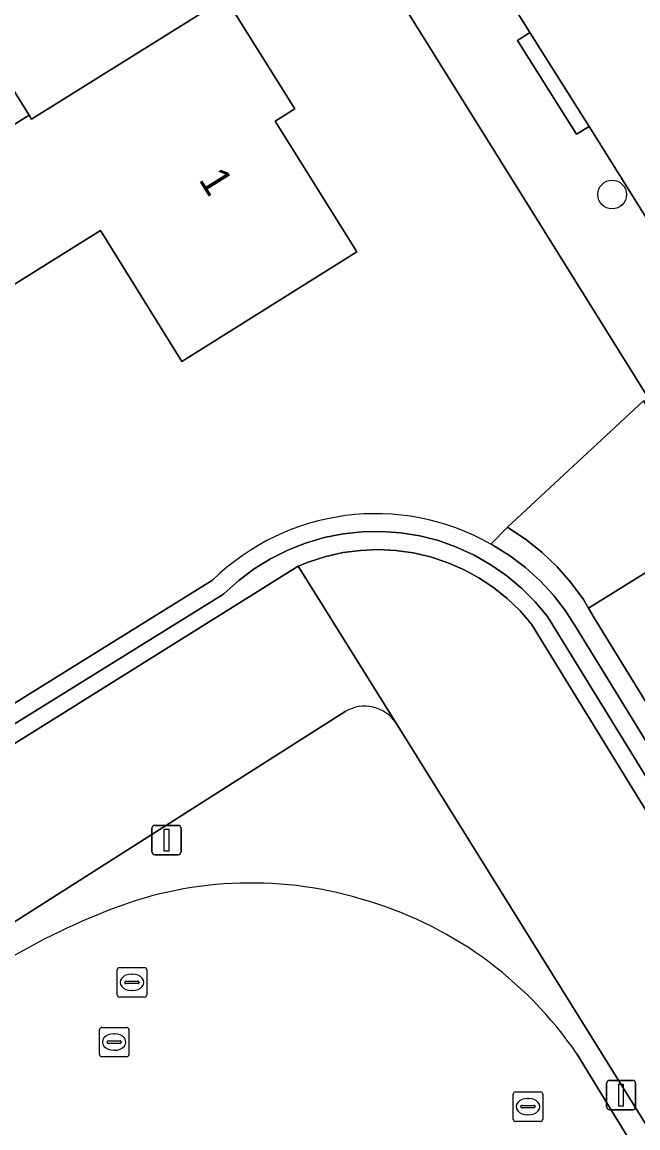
# Model space of a CAD drawing. Extents: x 158835 to 160077, y 386387 to 387778.
# Drawn here: x 159169.24 to 159190.19, y 386814.08 to 386851.69 of the extents above; entities that cross this region are included whole.
import ezdxf

# ---------------------------------------------------------------- set-up
doc = ezdxf.new("R2010")
doc.units = 0
for name, color, linetype in [('IMGEO_Berm_groen', 7, 'Continuous'), ('IMGEO_Boom', 7, 'Continuous'), ('IMGEO_Erf', 7, 'Continuous'), ('IMGEO_Groenvoorziening', 7, 'Continuous'), ('IMGEO_Hek', 7, 'Continuous'), ('IMGEO_Lichtmast', 7, 'Continuous'), ('IMGEO_Pand', 7, 'Continuous'), ('IMGEO_Pand_nummerreeks', 7, 'Continuous'), ('IMGEO_Rijbaan_lokaal_open', 7, 'Continuous'), ('IMGEO_Rioolput', 7, 'Continuous'), ('IMGEO_Voetpad_open', 7, 'Continuous')]:
    doc.layers.add(name, color=color, linetype=linetype)

msp = doc.modelspace()

# ---------------------------------------------------------------- linework, layer by layer
at = {"layer": 'IMGEO_Berm_groen'}
for points in [[(159180.235, 386828.243), (159165.843, 386819.11)], [(159223.994, 386777.09), (159221.856, 386775.703), (159220.103, 386774.566), (159215.005, 386774.81), (159181.964, 386827.844)], [(159188.119, 386816.595), (159189.98, 386813.56), (159190.237, 386813.13), (159196.853, 386802.486), (159203.911, 386791.078), (159214.927, 386773.26), (159215.274, 386772.727), (159217.107, 386773.904), (159218.245, 386772.172)]]:
    msp.add_lwpolyline(points, dxfattribs=at)
for centre, radius, start, end in [((159180.892, 386827.146), 1.279, 33.0924, 120.9183), ((159177.035, 386809.272), 13.139, 73.5986, 112.173), ((159177.185, 386809.118), 13.246, 34.3638, 74.4081), ((159181.01, 386798.922), 24.225, 111.64, 122.4759)]:
    msp.add_arc(centre, radius, start, end, dxfattribs=at)
at = {"layer": 'IMGEO_Boom'}
msp.add_circle((159189.317, 386845.827), 0.489, dxfattribs=at)
at = {"layer": 'IMGEO_Erf'}
for points in [[(159185.183, 386833.94), (159185.753, 386834.514), (159190.389, 386838.814), (159190.588, 386838.84), (159187.007, 386844.595), (159153.24, 386898.677)], [(159160.97, 386876.826), (159163.328, 386873.052), (159162.65, 386872.628), (159165.273, 386868.43), (159165.951, 386868.854), (159168.389, 386864.953), (159167.71, 386864.529), (159170.328, 386860.339), (159171.006, 386860.763), (159171.085, 386860.636), (159173.444, 386856.861), (159172.765, 386856.438), (159175.399, 386852.222), (159176.078, 386852.646), (159176.157, 386852.519), (159178.515, 386848.745), (159177.845, 386848.326), (159180.627, 386843.874), (159174.674, 386840.154), (159171.909, 386844.608)], [(159152.42, 386837.864), (159169.477, 386848.522), (159166.854, 386852.721)], [(159171.909, 386844.608), (159158.246, 386836.076)], [(159163.026, 386824.836), (159175.717, 386832.708)]]:
    msp.add_lwpolyline(points, dxfattribs=at)
msp.add_arc((159181.269, 386827.035), 7.937, 60.4508, 134.3799, dxfattribs=at)
at = {"layer": 'IMGEO_Groenvoorziening'}
for points in [[(159181.964, 386827.844), (159178.636, 386833.186), (159163.583, 386823.785), (159163.328, 386823.656), (159162.682, 386823.379), (159162.014, 386823.162), (159161.33, 386823.004), (159160.634, 386822.909), (159159.932, 386822.876), (159159.23, 386822.906), (159158.534, 386822.998), (159157.849, 386823.152), (159157.18, 386823.367), (159156.533, 386823.641), (159155.913, 386823.971), (159155.325, 386824.356), (159154.774, 386824.791), (159154.264, 386825.274), (159153.799, 386825.801), (159153.383, 386826.367), (159102.052, 386908.422)], [(159218.557, 386780.384), (159187.115, 386831.471), (159186.695, 386831.975), (159186.232, 386832.44), (159185.729, 386832.862), (159185.191, 386833.237), (159184.621, 386833.563), (159184.024, 386833.836), (159183.406, 386834.055), (159182.77, 386834.218), (159182.122, 386834.323), (159181.467, 386834.37), (159180.811, 386834.358), (159180.159, 386834.288), (159179.515, 386834.16), (159178.886, 386833.975), (159178.275, 386833.734), (159177.689, 386833.44), (159177.131, 386833.094), (159176.606, 386832.7), (159176.118, 386832.261), (159176.092, 386832.235), (159163.306, 386824.305)], [(159163.306, 386824.305), (159176.092, 386832.235), (159176.118, 386832.261), (159176.606, 386832.7), (159177.131, 386833.094), (159177.689, 386833.44), (159178.275, 386833.734), (159178.886, 386833.975), (159179.515, 386834.16), (159180.159, 386834.288), (159180.811, 386834.358), (159181.467, 386834.37), (159182.122, 386834.323), (159182.77, 386834.218), (159183.406, 386834.055), (159184.024, 386833.836), (159184.621, 386833.563), (159185.191, 386833.237), (159185.729, 386832.862), (159186.232, 386832.44), (159186.695, 386831.975), (159187.115, 386831.471), (159218.557, 386780.384)], [(159219.711, 386781.007), (159188.704, 386831.434), (159188.511, 386831.756), (159188.336, 386832.049), (159187.914, 386832.629), (159187.442, 386833.168), (159186.924, 386833.664), (159186.364, 386834.111), (159185.766, 386834.506), (159185.753, 386834.514), (159185.183, 386833.94), (159185.253, 386833.901), (159185.825, 386833.546), (159186.362, 386833.142), (159186.862, 386832.691), (159187.319, 386832.197), (159187.73, 386831.664), (159188.092, 386831.097), (159219.079, 386780.692)], [(159225.425, 386782.595), (159193.034, 386834.571), (159188.511, 386831.756), (159188.704, 386831.434), (159219.711, 386781.007)], [(159219.079, 386780.692), (159188.092, 386831.097), (159187.73, 386831.664), (159187.319, 386832.197), (159186.862, 386832.691), (159186.362, 386833.142), (159185.825, 386833.546), (159185.253, 386833.901), (159185.183, 386833.94)], [(159163.583, 386823.785), (159178.636, 386833.186), (159179.005, 386833.335), (159179.576, 386833.517), (159180.162, 386833.647), (159180.756, 386833.725), (159181.356, 386833.749), (159181.955, 386833.72), (159182.549, 386833.637), (159183.133, 386833.501), (159183.703, 386833.314), (159184.253, 386833.077), (159184.781, 386832.791), (159185.28, 386832.459), (159185.748, 386832.084), (159186.181, 386831.669), (159186.575, 386831.217), (159218.054, 386780.026)], [(159218.054, 386780.026), (159186.575, 386831.217), (159186.181, 386831.669), (159185.748, 386832.084), (159185.28, 386832.459), (159184.781, 386832.791), (159184.253, 386833.077), (159183.703, 386833.314), (159183.133, 386833.501), (159182.549, 386833.637), (159181.955, 386833.72), (159181.356, 386833.749), (159180.756, 386833.725), (159180.162, 386833.647), (159179.576, 386833.517), (159179.005, 386833.335), (159178.636, 386833.186), (159181.964, 386827.844), (159215.005, 386774.81)], [(159175.717, 386832.708), (159163.026, 386824.836)], [(159165.843, 386819.11), (159180.235, 386828.243)]]:
    msp.add_lwpolyline(points, dxfattribs=at)
msp.add_lwpolyline([(159193.034, 386834.571), (159190.389, 386838.814), (159185.753, 386834.514), (159185.766, 386834.506), (159186.364, 386834.111), (159186.924, 386833.664), (159187.442, 386833.168), (159187.914, 386832.629), (159188.336, 386832.049), (159188.511, 386831.756)], close=True, dxfattribs=at)
for centre, radius, start, end in [((159181.269, 386827.035), 7.937, 60.4508, 134.3799), ((159180.892, 386827.146), 1.279, 33.0924, 120.9183)]:
    msp.add_arc(centre, radius, start, end, dxfattribs=at)
at = {"layer": 'IMGEO_Hek'}
for points in [[(159178.636, 386833.186), (159181.964, 386827.844)], [(159181.964, 386827.844), (159215.005, 386774.81), (159220.103, 386774.566), (159221.856, 386775.703)]]:
    msp.add_lwpolyline(points, dxfattribs=at)
at = {"layer": 'IMGEO_Lichtmast'}
for p, q in [((159173.654, 386823.471), (159173.654, 386824.271)), ((159173.654, 386824.271), (159173.654, 386823.471)), ((159173.754, 386824.371), (159174.544, 386824.371)), ((159174.544, 386824.371), (159173.754, 386824.371)), ((159174.644, 386824.271), (159174.644, 386823.471)), ((159174.644, 386823.471), (159174.644, 386824.271)), ((159174.544, 386823.371), (159173.754, 386823.371)), ((159173.754, 386823.371), (159174.544, 386823.371)), ((159189.125, 386814.797), (159189.125, 386815.597)), ((159189.125, 386815.597), (159189.125, 386814.797)), ((159189.225, 386815.697), (159190.015, 386815.697)), ((159190.015, 386815.697), (159189.225, 386815.697)), ((159190.115, 386815.597), (159190.115, 386814.797)), ((159190.115, 386814.797), (159190.115, 386815.597)), ((159190.015, 386814.697), (159189.225, 386814.697)), ((159189.225, 386814.697), (159190.015, 386814.697))]:
    msp.add_line(p, q, dxfattribs=at)
for points in [[(159174.074, 386824.246), (159174.224, 386824.246), (159174.224, 386823.496), (159174.074, 386823.496), (159174.074, 386824.246)], [(159189.545, 386815.572), (159189.695, 386815.572), (159189.695, 386814.822), (159189.545, 386814.822), (159189.545, 386815.572)]]:
    msp.add_lwpolyline(points, dxfattribs=at)
for centre, start, end in [((159173.754, 386824.271), 90, 180), ((159173.754, 386824.271), 90, 180), ((159174.544, 386824.271), 0, 90), ((159174.544, 386824.271), 360, 90), ((159173.754, 386823.471), 180, 270), ((159173.754, 386823.471), 180, 270), ((159174.544, 386823.471), 270, 0), ((159174.544, 386823.471), 270, 0), ((159189.225, 386815.597), 90, 180), ((159189.225, 386815.597), 90, 180), ((159190.015, 386815.597), 0, 90), ((159190.015, 386815.597), 360, 90), ((159189.225, 386814.797), 180, 270), ((159189.225, 386814.797), 180, 270), ((159190.015, 386814.797), 270, 0), ((159190.015, 386814.797), 270, 0)]:
    msp.add_arc(centre, 0.1, start, end, dxfattribs=at)
at = {"layer": 'IMGEO_Pand'}
for points in [[(159166.854, 386852.721), (159169.477, 386848.522), (159169.557, 386848.395), (159176.157, 386852.519), (159176.078, 386852.646), (159175.399, 386852.222), (159172.765, 386856.438), (159173.444, 386856.861), (159171.085, 386860.636), (159164.515, 386856.529), (159164.435, 386856.656), (159150.754, 386848.078), (159151.373, 386847.087), (159147.435, 386844.627), (159149.247, 386841.726), (159153.185, 386844.185)], [(159169.557, 386848.395), (159169.477, 386848.522), (159152.42, 386837.864), (159154.125, 386835.138), (159157.511, 386837.252), (159158.246, 386836.076), (159171.909, 386844.608), (159174.674, 386840.154), (159180.627, 386843.874), (159177.845, 386848.326), (159178.515, 386848.745), (159176.157, 386852.519)]]:
    msp.add_lwpolyline(points, close=True, dxfattribs=at)
at = {"layer": 'IMGEO_Rijbaan_lokaal_open'}
for points in [[(159171.227, 386875.856), (159173.222, 386872.666), (159176.205, 386867.861), (159178.182, 386864.676), (159178.825, 386863.619), (159181.339, 386859.642), (159183.336, 386856.441), (159186.514, 386851.338), (159188.529, 386848.144), (159190.768, 386844.567), (159203.199, 386824.618), (159213.548, 386808.108)], [(159184.396, 386809.768), (159185.669, 386808.14), (159186.192, 386807.255), (159191.052, 386799.421), (159194.344, 386794.115), (159194.994, 386793.062), (159200.369, 386784.406), (159210.158, 386768.643), (159210.42, 386768.242), (159215.915, 386771.769), (159215.795, 386771.927), (159215.274, 386772.727), (159214.927, 386773.26), (159203.911, 386791.078), (159196.853, 386802.486), (159190.237, 386813.13), (159189.98, 386813.56), (159188.119, 386816.595)]]:
    msp.add_lwpolyline(points, dxfattribs=at)
for centre, radius, start, end in [((159177.035, 386809.272), 13.139, 73.5986, 112.173), ((159177.185, 386809.118), 13.246, 34.3638, 74.4081), ((159181.01, 386798.922), 24.225, 111.64, 122.4759)]:
    msp.add_arc(centre, radius, start, end, dxfattribs=at)
at = {"layer": 'IMGEO_Rioolput'}
for p, q in [((159172.475, 386818.605), (159172.475, 386819.457)), ((159172.55, 386819.531), (159173.402, 386819.531)), ((159172.963, 386819.311), (159172.988, 386819.311)), ((159173.476, 386819.457), (159173.476, 386818.605)), ((159172.734, 386819.025), (159172.734, 386819.037)), ((159173.172, 386818.988), (159172.774, 386818.988)), ((159172.777, 386819.074), (159173.175, 386819.074)), ((159173.218, 386819.037), (159173.218, 386819.025)), ((159173.402, 386818.531), (159172.55, 386818.531)), ((159172.986, 386818.751), (159172.961, 386818.751)), ((159171.869, 386816.574), (159171.869, 386817.426)), ((159171.944, 386817.5), (159172.796, 386817.5)), ((159172.87, 386817.426), (159172.87, 386816.574)), ((159172.128, 386816.994), (159172.128, 386817.006)), ((159172.566, 386816.957), (159172.168, 386816.957)), ((159172.171, 386817.043), (159172.569, 386817.043)), ((159172.357, 386817.28), (159172.382, 386817.28)), ((159172.612, 386817.006), (159172.612, 386816.994)), ((159172.38, 386816.72), (159172.355, 386816.72)), ((159172.796, 386816.5), (159171.944, 386816.5)), ((159185.952, 386814.378), (159185.952, 386815.23)), ((159186.027, 386815.304), (159186.879, 386815.304)), ((159186.44, 386815.084), (159186.465, 386815.084)), ((159186.953, 386815.23), (159186.953, 386814.378)), ((159186.211, 386814.798), (159186.211, 386814.81)), ((159186.649, 386814.761), (159186.251, 386814.761)), ((159186.254, 386814.847), (159186.652, 386814.847)), ((159186.695, 386814.81), (159186.695, 386814.798)), ((159186.463, 386814.524), (159186.438, 386814.524)), ((159186.879, 386814.304), (159186.027, 386814.304))]:
    msp.add_line(p, q, dxfattribs=at)
for points in [[(159172.475, 386818.605), (159172.475, 386819.457)], [(159172.55, 386819.531), (159173.402, 386819.531)], [(159173.476, 386819.457), (159173.476, 386818.605)], [(159173.402, 386818.531), (159172.55, 386818.531)], [(159171.869, 386816.574), (159171.869, 386817.426)], [(159171.944, 386817.5), (159172.796, 386817.5)], [(159172.87, 386817.426), (159172.87, 386816.574)], [(159172.796, 386816.5), (159171.944, 386816.5)], [(159185.952, 386814.378), (159185.952, 386815.23)], [(159186.027, 386815.304), (159186.879, 386815.304)], [(159186.953, 386815.23), (159186.953, 386814.378)], [(159186.879, 386814.304), (159186.027, 386814.304)]]:
    msp.add_lwpolyline(points, dxfattribs=at)
for centre, radius, start, end in [((159172.552, 386819.455), 0.0765, 91.552, 178.448), ((159172.552, 386819.455), 0.0765, 91.552, 178.448), ((159173.4, 386819.455), 0.0765, 1.552, 88.448), ((159173.4, 386819.455), 0.0765, 1.552, 88.448), ((159172.774, 386819.034), 0.0403, 85.8775, 175.7526), ((159172.771, 386819.024), 0.0366, 178.938, 274.7102), ((159173.175, 386819.031), 0.043, 264.8664, 352.4533), ((159173.179, 386819.036), 0.0386, 1.7309, 96.639), ((159172.552, 386818.607), 0.0765, 181.552, 268.448), ((159172.552, 386818.607), 0.0765, 181.552, 268.448), ((159173.4, 386818.607), 0.0765, 271.552, 358.448), ((159173.4, 386818.607), 0.0765, 271.552, 358.448), ((159171.946, 386817.424), 0.0765, 91.552, 178.448), ((159171.946, 386817.424), 0.0765, 91.552, 178.448), ((159172.794, 386817.424), 0.0765, 1.552, 88.448), ((159172.794, 386817.424), 0.0765, 1.552, 88.448), ((159172.168, 386817.003), 0.0403, 85.8775, 175.7526), ((159172.165, 386816.993), 0.0366, 178.938, 274.7102), ((159172.569, 386817), 0.043, 264.8664, 352.4533), ((159172.573, 386817.005), 0.0386, 1.7309, 96.639), ((159171.946, 386816.576), 0.0765, 181.552, 268.448), ((159171.946, 386816.576), 0.0765, 181.552, 268.448), ((159172.794, 386816.576), 0.0765, 271.552, 358.448), ((159172.794, 386816.576), 0.0765, 271.552, 358.448), ((159186.029, 386815.228), 0.0765, 91.552, 178.448), ((159186.029, 386815.228), 0.0765, 91.552, 178.448), ((159186.877, 386815.228), 0.0765, 1.552, 88.448), ((159186.877, 386815.228), 0.0765, 1.552, 88.448), ((159186.251, 386814.807), 0.0403, 85.8775, 175.7526), ((159186.248, 386814.797), 0.0366, 178.938, 274.7102), ((159186.652, 386814.804), 0.043, 264.8664, 352.4533), ((159186.656, 386814.809), 0.0386, 1.7309, 96.639), ((159186.029, 386814.38), 0.0765, 181.552, 268.448), ((159186.029, 386814.38), 0.0765, 181.552, 268.448), ((159186.877, 386814.38), 0.0765, 271.552, 358.448), ((159186.877, 386814.38), 0.0765, 271.552, 358.448)]:
    msp.add_arc(centre, radius, start, end, dxfattribs=at)
for centre, major_axis, ratio, start_param, end_param in [((159172.962, 386819.031), (-0.387, 0.002), 0.722429, 4.712389, 7.853982), ((159172.987, 386819.031), (-0.39, 0.002), 0.717154, 1.570796, 4.712389), ((159172.356, 386817), (-0.387, 0.002), 0.722429, 4.712389, 7.853982), ((159172.381, 386817), (-0.39, 0.002), 0.717154, 1.570796, 4.712389), ((159186.439, 386814.804), (-0.387, 0.002), 0.722429, 4.712389, 7.853982), ((159186.464, 386814.804), (-0.39, 0.002), 0.717154, 1.570796, 4.712389)]:
    msp.add_ellipse(centre, major_axis=major_axis, ratio=ratio, start_param=start_param, end_param=end_param, dxfattribs=at)
at = {"layer": 'IMGEO_Voetpad_open'}
for points in [[(159153.24, 386898.677), (159187.007, 386844.595), (159190.588, 386838.84), (159215.479, 386798.902), (159215.834, 386798.34), (159225.683, 386782.752)], [(159213.548, 386808.108), (159203.199, 386824.618), (159190.768, 386844.567), (159188.529, 386848.144), (159188.107, 386847.878), (159186.092, 386851.072), (159186.514, 386851.338), (159183.336, 386856.441), (159182.912, 386856.177), (159180.915, 386859.378), (159181.339, 386859.642), (159178.825, 386863.619), (159178.182, 386864.676), (159177.758, 386864.413), (159175.781, 386867.598), (159176.205, 386867.861), (159173.222, 386872.666), (159172.799, 386872.401), (159170.804, 386875.591)]]:
    msp.add_lwpolyline(points, dxfattribs=at)
msp.add_lwpolyline([(159186.092, 386851.072), (159188.107, 386847.878), (159188.529, 386848.144), (159186.514, 386851.338)], close=True, dxfattribs=at)

# ---------------------------------------------------------------- texts
at = {"layer": 'IMGEO_Pand_nummerreeks'}
msp.add_text('1', height=1, rotation=301.9601, dxfattribs=at).set_placement((159175.226, 386846.335))

doc.saveas('drawing.dxf')
